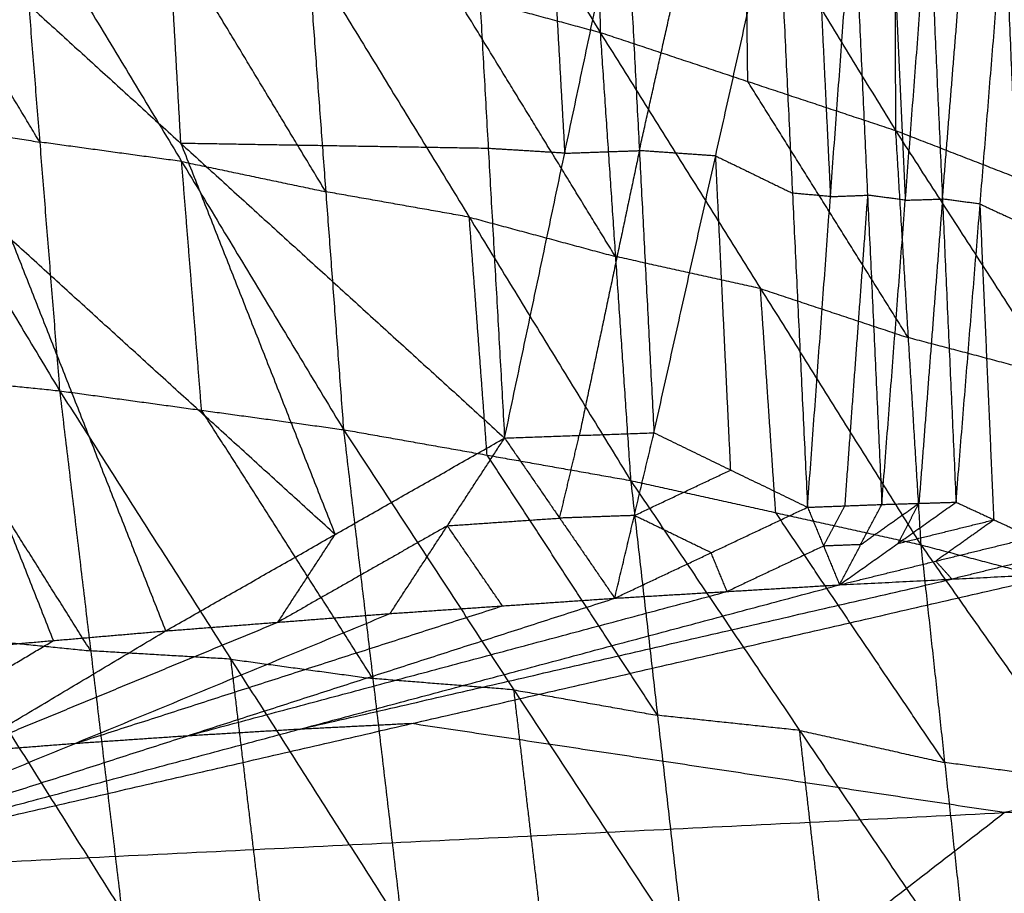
# Model space of a CAD drawing. Header units: millimetres. Extents: x -106 to 110, y -96 to 120.
# Tile 852 of 1020: x -6.95 to -3.08, y 111.34 to 114.78. Entities that reach past the tile are written whole.
import ezdxf

# ---------------------------------------------------------------- set-up
doc = ezdxf.new("R2010")
doc.units = ezdxf.units.MM
doc.header["$MEASUREMENT"] = 0
doc.layers.add('Default', color=7, linetype='Continuous', true_color=0x000000)

msp = doc.modelspace()

# ---------------------------------------------------------------- linework, layer by layer
at = {"layer": 'Default'}
for points in [[(-5.8541, 116.6818, 9.8424), (-5.2612, 115.7051, 9.0516), (-4.6684, 114.7283, 8.2607)], [(-4.6863, 116.2739, 9.6807), (-4.6773, 115.5011, 8.9707), (-4.6684, 114.7283, 8.2607)], [(-4.6863, 116.2739, 9.6807), (-4.0967, 115.3083, 8.928), (-3.5072, 114.3428, 8.1753)], [(-3.5099, 115.7671, 9.4859), (-3.5086, 115.0549, 8.8306), (-3.5072, 114.3428, 8.1753)], [(-3.5099, 115.7671, 9.4859), (-2.9261, 114.8285, 8.7833), (-2.3422, 113.8899, 8.0807)], [(-8.0756, 115.4529, 8.4343), (-7.4348, 114.3859, 7.7859), (-6.794, 113.319, 7.1376)], [(-7.5902, 115.4506, 13.6991), (-6.9836, 113.9126, 13.0617), (-6.3771, 112.3747, 12.4242)], [(-7.5902, 115.4506, 13.6991), (-6.3172, 114.2919, 13.2293), (-5.0442, 113.1332, 12.7595)], [(-6.3172, 114.2919, 13.2293), (-6.3493, 114.8612, 13.4496), (-6.3814, 115.4306, 13.6698)], [(-5.1726, 115.4106, 13.6405), (-5.1084, 114.2719, 13.2), (-5.0442, 113.1332, 12.7595)], [(-4.872, 115.392, 13.6318), (-4.8399, 114.8227, 13.4115), (-4.8078, 114.2533, 13.1913)], [(-6.8723, 114.2971, 7.7623), (-7.1928, 114.8306, 8.0865), (-7.5132, 115.3641, 8.4106)], [(-5.0442, 113.1332, 12.7595), (-4.8078, 114.2533, 13.1913), (-4.5714, 115.3734, 13.6231)], [(-4.5714, 115.3734, 13.6231), (-4.5141, 114.2636, 13.1869), (-4.4568, 113.1538, 12.7507)], [(-4.5141, 114.2636, 13.1869), (-4.3928, 114.808, 13.4008), (-4.2714, 115.3524, 13.6148)], [(-4.4568, 113.1538, 12.7507), (-4.2141, 114.2426, 13.1786), (-3.9714, 115.3314, 13.6065)], [(-3.9714, 115.3314, 13.6065), (-3.9122, 114.0962, 13.0952), (-3.8529, 112.8609, 12.584)], [(-3.8221, 115.3179, 13.6019), (-3.7925, 114.7003, 13.3463), (-3.7628, 114.0827, 13.0906)], [(-6.9507, 115.2753, 8.387), (-6.8723, 114.2971, 7.7623), (-6.794, 113.319, 7.1376)], [(-6.9507, 115.2753, 8.387), (-6.3141, 114.2207, 7.764), (-5.6775, 113.1662, 7.1409)], [(-4.0878, 114.5355, 8.218), (-4.0923, 114.9219, 8.573), (-4.0967, 115.3083, 8.928)], [(-3.8529, 112.8609, 12.584), (-3.7628, 114.0827, 13.0906), (-3.6728, 115.3044, 13.5973)], [(-3.6728, 115.3044, 13.5973), (-3.6168, 114.0882, 13.0894), (-3.5608, 112.8719, 12.5815)], [(-3.5243, 115.2849, 13.5919), (-3.4963, 114.6768, 13.3379), (-3.4683, 114.0686, 13.084)], [(-3.5608, 112.8719, 12.5815), (-3.4683, 114.0686, 13.084), (-3.3759, 115.2653, 13.5865)], [(-3.3759, 115.2653, 13.5865), (-3.3223, 114.0731, 13.0824), (-3.2688, 112.8809, 12.5783)], [(-3.3223, 114.0731, 13.0824), (-3.2749, 114.6593, 13.3322), (-3.2275, 115.2455, 13.5819)], [(-3.2688, 112.8809, 12.5783), (-3.174, 114.0533, 13.0778), (-3.0792, 115.2256, 13.5773)], [(-3.0792, 115.2256, 13.5773), (-3.0246, 113.9839, 13.0385), (-2.97, 112.7422, 12.4997)], [(-5.7475, 114.1019, 7.7359), (-6.0658, 114.6292, 8.0474), (-6.3841, 115.1565, 8.3589)], [(-5.8175, 115.0376, 8.3309), (-5.7475, 114.1019, 7.7359), (-5.6775, 113.1662, 7.1409)], [(-5.8175, 115.0376, 8.3309), (-5.2429, 114.883, 8.2958), (-4.6684, 114.7283, 8.2607)], [(-5.8175, 115.0376, 8.3309), (-5.183, 114.0019, 7.7383), (-4.5484, 112.9661, 7.1457)], [(-4.6084, 113.8472, 7.7032), (-4.9257, 114.3651, 7.9995), (-5.2429, 114.883, 8.2958)], [(-4.6684, 114.7283, 8.2607), (-4.6084, 113.8472, 7.7032), (-4.5484, 112.9661, 7.1457)], [(-4.6684, 114.7283, 8.2607), (-4.0878, 114.5355, 8.218), (-3.5072, 114.3428, 8.1753)], [(-4.6684, 114.7283, 8.2607), (-4.0379, 113.7208, 7.7053), (-3.4074, 112.7132, 7.1499)], [(-3.4573, 113.528, 7.6626), (-3.7726, 114.0318, 7.9403), (-4.0878, 114.5355, 8.218)], [(-7.4348, 114.3859, 7.7859), (-7.1536, 114.3415, 7.7741), (-6.8723, 114.2971, 7.7623)], [(-3.5072, 114.3428, 8.1753), (-3.4573, 113.528, 7.6626), (-3.4074, 112.7132, 7.1499)], [(-3.5072, 114.3428, 8.1753), (-2.9247, 114.1163, 8.128), (-2.3422, 113.8899, 8.0807)], [(-3.5072, 114.3428, 8.1753), (-2.8839, 113.3768, 7.6654), (-2.2605, 112.4109, 7.1555)], [(-6.3141, 114.2207, 7.764), (-6.5932, 114.2589, 7.7631), (-6.8723, 114.2971, 7.7623)], [(-5.1084, 114.2719, 13.2), (-5.7128, 114.2819, 13.2147), (-6.3172, 114.2919, 13.2293)], [(-6.3172, 114.2919, 13.2293), (-6.0139, 113.5229, 12.9106), (-5.7106, 112.754, 12.5919)], [(-4.8078, 114.2533, 13.1913), (-4.9581, 114.2626, 13.1956), (-5.1084, 114.2719, 13.2)], [(-4.8078, 114.2533, 13.1913), (-4.6609, 114.2585, 13.1891), (-4.5141, 114.2636, 13.1869)], [(-4.5141, 114.2636, 13.1869), (-4.6323, 113.7036, 12.971), (-4.7505, 113.1435, 12.7551)], [(-4.2141, 114.2426, 13.1786), (-4.3641, 114.2531, 13.1827), (-4.5141, 114.2636, 13.1869)], [(-4.2141, 114.2426, 13.1786), (-4.0631, 114.1694, 13.1369), (-3.9122, 114.0962, 13.0952)], [(-4.1548, 113.0074, 12.6673), (-4.1845, 113.625, 12.923), (-4.2141, 114.2426, 13.1786)], [(-6.2357, 113.2426, 7.1392), (-6.2749, 113.7316, 7.4516), (-6.3141, 114.2207, 7.764)], [(-6.3141, 114.2207, 7.764), (-6.0308, 114.1613, 7.7499), (-5.7475, 114.1019, 7.7359)], [(-5.183, 114.0019, 7.7383), (-5.4652, 114.0519, 7.7371), (-5.7475, 114.1019, 7.7359)], [(-3.7628, 114.0827, 13.0906), (-3.8375, 114.0894, 13.0929), (-3.9122, 114.0962, 13.0952)], [(-3.7628, 114.0827, 13.0906), (-3.6898, 114.0854, 13.09), (-3.6168, 114.0882, 13.0894)], [(-3.6168, 114.0882, 13.0894), (-3.6618, 113.4773, 12.8361), (-3.7068, 112.8664, 12.5827)], [(-3.4683, 114.0686, 13.084), (-3.5426, 114.0784, 13.0867), (-3.6168, 114.0882, 13.0894)], [(-3.4683, 114.0686, 13.084), (-3.3953, 114.0709, 13.0832), (-3.3223, 114.0731, 13.0824)], [(-3.3223, 114.0731, 13.0824), (-3.3685, 113.4748, 12.8311), (-3.4148, 112.8764, 12.5799)], [(-3.174, 114.0533, 13.0778), (-3.2482, 114.0632, 13.0801), (-3.3223, 114.0731, 13.0824)], [(-3.174, 114.0533, 13.0778), (-3.0993, 114.0186, 13.0582), (-3.0246, 113.9839, 13.0385)], [(-3.1194, 112.8116, 12.539), (-3.1467, 113.4324, 12.8084), (-3.174, 114.0533, 13.0778)], [(-5.1129, 113.0661, 7.1433), (-5.1479, 113.534, 7.4408), (-5.183, 114.0019, 7.7383)], [(-5.183, 114.0019, 7.7383), (-4.8957, 113.9245, 7.7208), (-4.6084, 113.8472, 7.7032)], [(-5.7106, 112.754, 12.5919), (-6.3471, 113.3333, 12.8268), (-6.9836, 113.9126, 13.0617)], [(-6.8182, 112.3368, 12.4242), (-7.1215, 113.1057, 12.743), (-7.4247, 113.8747, 13.0617)], [(-4.0379, 113.7208, 7.7053), (-4.3231, 113.784, 7.7043), (-4.6084, 113.8472, 7.7032)], [(-3.9779, 112.8397, 7.1478), (-4.0079, 113.2802, 7.4265), (-4.0379, 113.7208, 7.7053)], [(-4.0379, 113.7208, 7.7053), (-3.7476, 113.6244, 7.6839), (-3.4573, 113.528, 7.6626)], [(-2.8839, 113.3768, 7.6654), (-3.1706, 113.4524, 7.664), (-3.4573, 113.528, 7.6626)], [(-7.9072, 113.4322, 7.1387), (-7.3506, 113.3756, 7.1381), (-6.794, 113.319, 7.1376)], [(-7.9072, 113.4322, 7.1387), (-7.2284, 112.3527, 6.6803), (-6.5496, 111.2732, 6.222)], [(-6.6718, 112.2961, 6.6798), (-7.0112, 112.8358, 6.9089), (-7.3506, 113.3756, 7.1381)], [(-6.794, 113.319, 7.1376), (-6.6718, 112.2961, 6.6798), (-6.5496, 111.2732, 6.222)], [(-6.794, 113.319, 7.1376), (-6.2357, 113.2426, 7.1392), (-5.6775, 113.1662, 7.1409)], [(-6.794, 113.319, 7.1376), (-6.1204, 112.2635, 6.7044), (-5.4469, 111.2081, 6.2713)], [(-5.5622, 112.1871, 6.7061), (-5.899, 112.7149, 6.9227), (-6.2357, 113.2426, 7.1392)], [(-5.6775, 113.1662, 7.1409), (-5.5622, 112.1871, 6.7061), (-5.4469, 111.2081, 6.2713)], [(-5.6775, 113.1662, 7.1409), (-5.1129, 113.0661, 7.1433), (-4.5484, 112.9661, 7.1457)], [(-5.6775, 113.1662, 7.1409), (-5.0075, 112.1428, 6.7372), (-4.3375, 111.1194, 6.3335)], [(-5.0442, 113.1332, 12.7595), (-4.7505, 113.1435, 12.7551), (-4.4568, 113.1538, 12.7507)], [(-4.8275, 112.8183, 12.5919), (-4.789, 112.9809, 12.6735), (-4.7505, 113.1435, 12.7551)], [(-4.6109, 112.5033, 12.4242), (-4.5338, 112.8285, 12.5875), (-4.4568, 113.1538, 12.7507)], [(-4.4568, 113.1538, 12.7507), (-4.1548, 113.0074, 12.6673), (-3.8529, 112.8609, 12.584)], [(-6.3771, 112.3747, 12.4242), (-5.7106, 112.754, 12.5919), (-5.0442, 113.1332, 12.7595)], [(-5.4943, 112.4429, 12.4242), (-5.2692, 112.7881, 12.5919), (-5.0442, 113.1332, 12.7595)], [(-5.0442, 113.1332, 12.7595), (-4.8275, 112.8183, 12.5919), (-4.6109, 112.5033, 12.4242)], [(-4.4429, 112.0427, 6.7396), (-4.7779, 112.5544, 6.9415), (-5.1129, 113.0661, 7.1433)], [(-4.5338, 112.8285, 12.5875), (-4.3443, 112.9179, 12.6274), (-4.1548, 113.0074, 12.6673)], [(-4.5484, 112.9661, 7.1457), (-4.4429, 112.0427, 6.7396), (-4.3375, 111.1194, 6.3335)], [(-4.5484, 112.9661, 7.1457), (-3.9779, 112.8397, 7.1478), (-3.4074, 112.7132, 7.1499)], [(-4.5484, 112.9661, 7.1457), (-3.8841, 111.9834, 6.7759), (-3.2197, 111.0008, 6.406)], [(-3.8529, 112.8609, 12.584), (-3.7068, 112.8664, 12.5827), (-3.5608, 112.8719, 12.5815)], [(-3.727, 112.5559, 12.4242), (-3.4979, 112.7184, 12.5013), (-3.2688, 112.8809, 12.5783)], [(-3.727, 112.5559, 12.4242), (-3.6439, 112.7139, 12.5029), (-3.5608, 112.8719, 12.5815)], [(-3.6439, 112.7139, 12.5029), (-3.5293, 112.7952, 12.5414), (-3.4148, 112.8764, 12.5799)], [(-3.5608, 112.8719, 12.5815), (-3.4148, 112.8764, 12.5799), (-3.2688, 112.8809, 12.5783)], [(-3.4148, 112.8764, 12.5799), (-3.4563, 112.7974, 12.5406), (-3.4979, 112.7184, 12.5013)], [(-3.2688, 112.8809, 12.5783), (-3.1194, 112.8116, 12.539), (-2.97, 112.7422, 12.4997)], [(-4.6109, 112.5033, 12.4242), (-4.2319, 112.6821, 12.5041), (-3.8529, 112.8609, 12.584)], [(-3.3136, 111.857, 6.7779), (-3.6457, 112.3483, 6.9629), (-3.9779, 112.8397, 7.1478)], [(-3.8529, 112.8609, 12.584), (-3.7899, 112.7084, 12.5041), (-3.727, 112.5559, 12.4242)], [(-3.7899, 112.7084, 12.5041), (-3.7484, 112.7874, 12.5434), (-3.7068, 112.8664, 12.5827)], [(-5.2692, 112.7881, 12.5919), (-5.0484, 112.8032, 12.5919), (-4.8275, 112.8183, 12.5919)], [(-4.5338, 112.8285, 12.5875), (-4.6807, 112.8234, 12.5897), (-4.8275, 112.8183, 12.5919)], [(-4.2319, 112.6821, 12.5041), (-4.3828, 112.7553, 12.5458), (-4.5338, 112.8285, 12.5875)], [(-3.4979, 112.7184, 12.5013), (-3.3086, 112.765, 12.5201), (-3.1194, 112.8116, 12.539)], [(-3.1194, 112.8116, 12.539), (-3.234, 112.7303, 12.5005), (-3.3485, 112.6491, 12.462)], [(-5.2692, 112.7881, 12.5919), (-5.6025, 112.5984, 12.5081), (-5.9357, 112.4088, 12.4242)], [(-5.9357, 112.4088, 12.4242), (-5.8232, 112.5814, 12.5081), (-5.7106, 112.754, 12.5919)], [(-5.0526, 112.4731, 12.4242), (-5.1609, 112.6306, 12.5081), (-5.2692, 112.7881, 12.5919)], [(-3.727, 112.5559, 12.4242), (-3.3485, 112.6491, 12.462), (-2.97, 112.7422, 12.4997)], [(-4.1689, 112.5296, 12.4242), (-4.2004, 112.6058, 12.4642), (-4.2319, 112.6821, 12.5041)], [(-3.7899, 112.7084, 12.5041), (-3.9794, 112.619, 12.4642), (-4.1689, 112.5296, 12.4242)], [(-3.6439, 112.7139, 12.5029), (-3.7169, 112.7112, 12.5035), (-3.7899, 112.7084, 12.5041)], [(-3.4074, 112.7132, 7.1499), (-3.3136, 111.857, 6.7779), (-3.2197, 111.0008, 6.406)], [(-3.4074, 112.7132, 7.1499), (-2.834, 112.5621, 7.1527), (-2.2605, 112.4109, 7.1555)], [(-3.4074, 112.7132, 7.1499), (-2.7524, 111.7822, 6.8189), (-2.0974, 110.8513, 6.488)], [(-3.2848, 112.5783, 12.4242), (-3.3167, 112.6137, 12.4431), (-3.3485, 112.6491, 12.462)], [(-2.9063, 112.6715, 12.462), (-3.0956, 112.6249, 12.4431), (-3.2848, 112.5783, 12.4242)], [(-7.9772, 111.4194, 12.0172), (-5.4099, 112.0101, 12.2207), (-2.8426, 112.6007, 12.4242)], [(-3.727, 112.5559, 12.4242), (-3.2848, 112.5783, 12.4242), (-2.8426, 112.6007, 12.4242)], [(-3.727, 112.5559, 12.4242), (-3.2848, 112.5783, 12.4242), (-2.8426, 112.6007, 12.4242)], [(-5.8521, 111.9876, 12.2207), (-4.5684, 112.283, 12.3225), (-3.2848, 112.5783, 12.4242)], [(-7.9772, 111.4194, 12.0172), (-5.8521, 111.9876, 12.2207), (-3.727, 112.5559, 12.4242)], [(-6.294, 111.9613, 12.2207), (-5.2315, 112.2454, 12.3225), (-4.1689, 112.5296, 12.4242)], [(-4.6109, 112.5033, 12.4242), (-4.1689, 112.5296, 12.4242), (-3.727, 112.5559, 12.4242)], [(-4.6109, 112.5033, 12.4242), (-4.1689, 112.5296, 12.4242), (-3.727, 112.5559, 12.4242)], [(-7.9772, 111.4194, 12.0172), (-6.294, 111.9613, 12.2207), (-4.6109, 112.5033, 12.4242)], [(-5.4943, 112.4429, 12.4242), (-5.0526, 112.4731, 12.4242), (-4.6109, 112.5033, 12.4242)], [(-5.4943, 112.4429, 12.4242), (-5.0526, 112.4731, 12.4242), (-4.6109, 112.5033, 12.4242)], [(-6.7357, 111.9311, 12.2207), (-5.8941, 112.2021, 12.3225), (-5.0526, 112.4731, 12.4242)], [(-7.9772, 111.4194, 12.0172), (-6.7357, 111.9311, 12.2207), (-5.4943, 112.4429, 12.4242)], [(-7.1771, 111.897, 12.2207), (-6.5564, 112.1529, 12.3225), (-5.9357, 112.4088, 12.4242)], [(-6.3771, 112.3747, 12.4242), (-5.9357, 112.4088, 12.4242), (-5.4943, 112.4429, 12.4242)], [(-6.3771, 112.3747, 12.4242), (-5.9357, 112.4088, 12.4242), (-5.4943, 112.4429, 12.4242)], [(-7.9772, 111.4194, 12.0172), (-7.1771, 111.897, 12.2207), (-6.3771, 112.3747, 12.4242)], [(-7.2593, 112.2988, 12.4242), (-6.8182, 112.3368, 12.4242), (-6.3771, 112.3747, 12.4242)], [(-7.2593, 112.2988, 12.4242), (-6.8182, 112.3368, 12.4242), (-6.3771, 112.3747, 12.4242)], [(-7.6183, 111.8591, 12.2207), (-7.2182, 112.0979, 12.3225), (-6.8182, 112.3368, 12.4242)], [(-7.2284, 112.3527, 6.6803), (-6.9501, 112.3244, 6.6801), (-6.6718, 112.2961, 6.6798)], [(-6.1204, 112.2635, 6.7044), (-6.3961, 112.2798, 6.6921), (-6.6718, 112.2961, 6.6798)], [(-5.9983, 111.2407, 6.2466), (-6.0594, 111.7521, 6.4755), (-6.1204, 112.2635, 6.7044)], [(-6.1204, 112.2635, 6.7044), (-5.8413, 112.2253, 6.7053), (-5.5622, 112.1871, 6.7061)], [(-0.5117, 112.2507, 12.2207), (-1.7954, 111.9553, 12.1189), (-3.079, 111.66, 12.0172)], [(-5.0075, 112.1428, 6.7372), (-5.2848, 112.165, 6.7217), (-5.5622, 112.1871, 6.7061)], [(-4.8922, 111.1637, 6.3024), (-4.9498, 111.6533, 6.5198), (-5.0075, 112.1428, 6.7372)], [(-5.0075, 112.1428, 6.7372), (-4.7252, 112.0927, 6.7384), (-4.4429, 112.0427, 6.7396)], [(-3.8841, 111.9834, 6.7759), (-4.1635, 112.0131, 6.7577), (-4.4429, 112.0427, 6.7396)], [(-5.8521, 111.9876, 12.2207), (-6.0731, 111.9745, 12.2207), (-6.294, 111.9613, 12.2207)], [(-5.4099, 112.0101, 12.2207), (-5.631, 111.9988, 12.2207), (-5.8521, 111.9876, 12.2207)], [(-3.079, 111.66, 12.0172), (-4.2445, 111.835, 12.1189), (-5.4099, 112.0101, 12.2207)], [(-3.7786, 111.0601, 6.3698), (-3.8313, 111.5218, 6.5728), (-3.8841, 111.9834, 6.7759)], [(-3.8841, 111.9834, 6.7759), (-3.5988, 111.9202, 6.7769), (-3.3136, 111.857, 6.7779)], [(-6.294, 111.9613, 12.2207), (-6.5149, 111.9462, 12.2207), (-6.7357, 111.9311, 12.2207)], [(-6.7357, 111.9311, 12.2207), (-6.9564, 111.9141, 12.2207), (-7.1771, 111.897, 12.2207)], [(-7.9772, 111.4194, 12.0172), (-3.079, 111.66, 12.0172), (1.8192, 111.9006, 12.0172)], [(-7.3282, 104.8297, 9.1165), (-2.7545, 108.3652, 10.5669), (1.8192, 111.9006, 12.0172)], [(-2.7524, 111.7822, 6.8189), (-3.033, 111.8196, 6.7984), (-3.3136, 111.857, 6.7779)], [(-7.6527, 108.1245, 10.5669), (-5.3658, 109.8923, 11.292), (-3.079, 111.66, 12.0172)]]:
    msp.add_open_spline(points, degree=2, dxfattribs=at)

doc.saveas('drawing.dxf')
